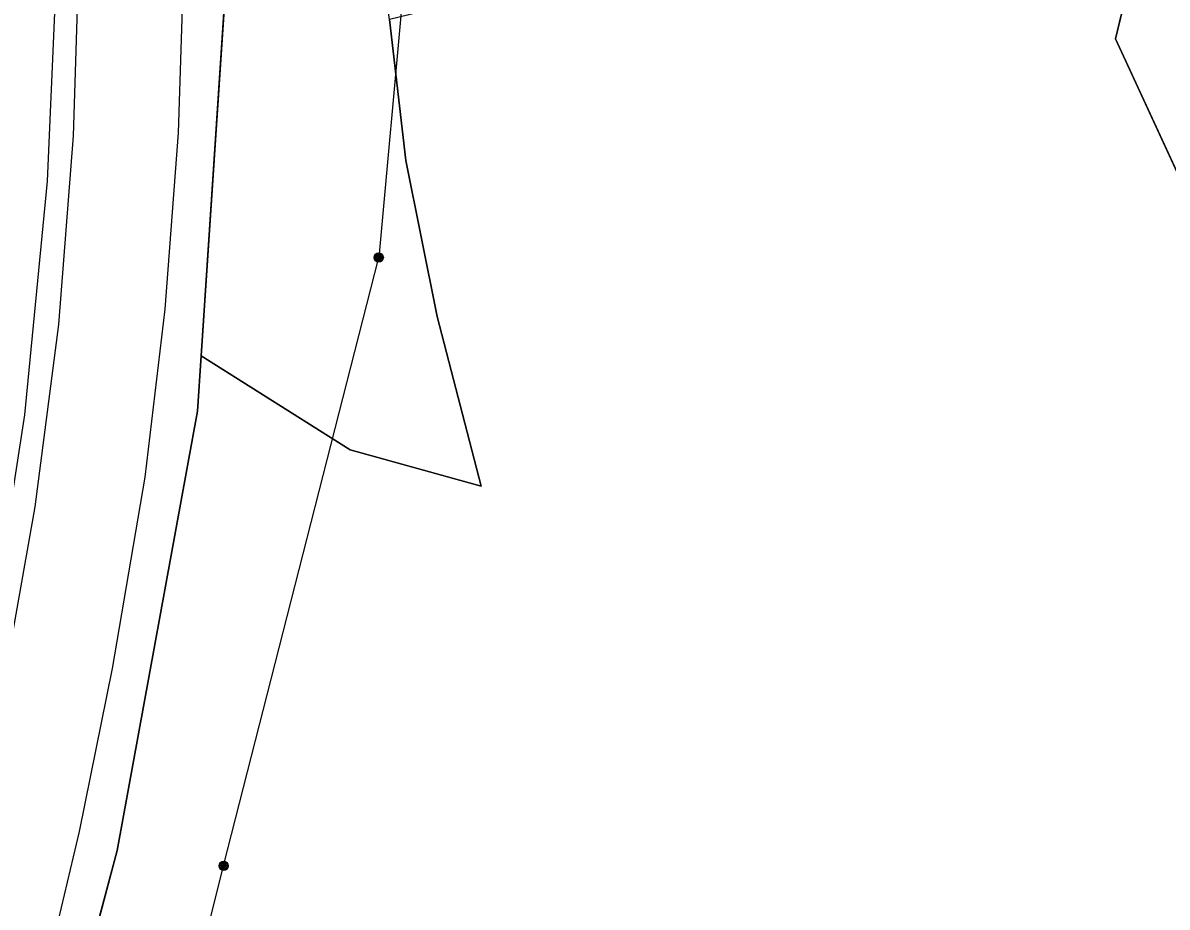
# Model space of a CAD drawing. Extents: x -689422 to -685210, y -987725 to -982160.
# Drawn here: x -686678.2 to -686553.1, y -986529.1 to -986432.5 of the extents above; entities that cross this region are included whole.
import ezdxf

# ---------------------------------------------------------------- set-up
doc = ezdxf.new("R2010")
doc.units = 0
for name, color, linetype in [('KN_Hranice_katastrální území', 7, 'Continuous'), ('KN_Hranice_parcel', 7, 'Continuous'), ('KN_Hranice_parcel_vnitrni_kresba', 7, 'Continuous'), ('KN_Polygon parcely', 7, 'Continuous'), ('KN_Pozemkove predmety', 7, 'Continuous'), ('KN_POZEMKY_OSTATNI PLOCHA', 7, 'Continuous'), ('KN_POZEMKY_TTP', 7, 'Continuous'), ('KN_POZEMKY_VODNI_PLOCHA', 7, 'Continuous'), ('KN_VYUZITI_07_vodni plocha_tok prirozeny', 7, 'Continuous'), ('KN_VYUZITI_16_ostatni plocha_silnice', 7, 'Continuous'), ('KN_VYUZITI_23_ostatni plocha_manipulacni plocha', 7, 'Continuous')]:
    doc.layers.add(name, color=color, linetype=linetype)

msp = doc.modelspace()

# ---------------------------------------------------------------- linework, layer by layer
at = {"layer": 'KN_Hranice_katastrální území'}
for points in [[(-686689.98, -986217.58), (-686665.99, -986301.77), (-686664.4, -986307.82), (-686663.83, -986313.14), (-686666.51, -986313.61), (-686665.56, -986318.5), (-686663.33, -986317.82), (-686662.66, -986324.04), (-686657.08, -986369.79), (-686655.33, -986417.82), (-686658.73, -986468.88), (-686659.13, -986474.94), (-686667.92, -986522.94), (-686676.51, -986555.42)], [(-686676.51, -986555.42), (-686667.92, -986522.94), (-686659.13, -986474.94), (-686658.73, -986468.88), (-686655.33, -986417.82), (-686657.08, -986369.79), (-686662.66, -986324.04), (-686663.33, -986317.82), (-686665.56, -986318.5), (-686666.51, -986313.61), (-686663.83, -986313.14), (-686664.4, -986307.82), (-686665.99, -986301.77), (-686689.98, -986217.58)]]:
    msp.add_lwpolyline(points, dxfattribs=at)
at = {"layer": 'KN_Hranice_parcel'}
for p, q in [((-686658.73, -986468.88), (-686655.33, -986417.82)), ((-686658.73, -986468.88), (-686655.33, -986417.82)), ((-686659.13, -986474.94), (-686658.73, -986468.88)), ((-686659.13, -986474.94), (-686658.73, -986468.88)), ((-686667.92, -986522.94), (-686659.13, -986474.94)), ((-686667.92, -986522.94), (-686659.13, -986474.94)), ((-686676.51, -986555.42), (-686667.92, -986522.94)), ((-686676.51, -986555.42), (-686667.92, -986522.94))]:
    msp.add_line(p, q, dxfattribs=at)
for points in [[(-686661.37, -986699.87), (-686649.57, -986677.34), (-686647.08, -986655.49), (-686618.08, -986627.04), (-686583.38, -986608.38), (-686575.7, -986594.43), (-686554.43, -986549.86), (-686538.67, -986550.05), (-686537.77, -986479.73), (-686558.79, -986434.27), (-686553.34, -986411.64)], [(-686638.13, -986432.16), (-686636.35, -986447.55), (-686632.91, -986464.58), (-686628.1, -986483.15), (-686642.45, -986479.17), (-686658.73, -986468.88)]]:
    msp.add_lwpolyline(points, dxfattribs=at)
at = {"layer": 'KN_Hranice_parcel_vnitrni_kresba'}
for p, q in [((-686674.39, -986422.81), (-686675.55, -986449.81)), ((-686660.63, -986425.07), (-686661.23, -986444.53)), ((-686672.67, -986444.84), (-686672.08, -986425.61)), ((-686674.28, -986465.48), (-686672.67, -986444.84)), ((-686661.23, -986444.53), (-686662.69, -986463.79)), ((-686675.55, -986449.81), (-686678.05, -986475.36)), ((-686662.69, -986463.79), (-686664.87, -986482.15)), ((-686676.86, -986485.39), (-686674.28, -986465.48)), ((-686678.05, -986475.36), (-686682.59, -986504.7)), ((-686664.87, -986482.15), (-686668.44, -986503.06)), ((-686680.29, -986504.73), (-686676.86, -986485.39)), ((-686668.44, -986503.06), (-686672.08, -986520.86)), ((-686672.08, -986520.86), (-686676.62, -986540.23))]:
    msp.add_line(p, q, dxfattribs=at)
at = {"layer": 'KN_Polygon parcely'}
for points in [[(-686679.56, -986210.72), (-686671.4, -986248.73), (-686644.68, -986241.46), (-686643.38, -986256.33), (-686632.23, -986279.81), (-686597.54, -986288.3), (-686596.93, -986298.95), (-686596.08, -986305.34), (-686570.29, -986348.74), (-686562.52, -986391.3), (-686560.8, -986399.5), (-686557.38, -986401.84), (-686553.34, -986411.64), (-686558.79, -986434.27), (-686537.77, -986479.73), (-686538.67, -986550.05)], [(-686676.51, -986555.42), (-686667.92, -986522.94), (-686659.13, -986474.94), (-686658.73, -986468.88), (-686655.33, -986417.82), (-686657.08, -986369.79), (-686662.66, -986324.04), (-686663.33, -986317.82), (-686665.56, -986318.5), (-686666.51, -986313.61), (-686663.83, -986313.14), (-686664.4, -986307.82), (-686665.99, -986301.77), (-686689.98, -986217.58)]]:
    msp.add_lwpolyline(points, dxfattribs=at)
for points in [[(-686657.08, -986369.79), (-686655.33, -986417.82), (-686658.73, -986468.88), (-686642.45, -986479.17), (-686628.1, -986483.15), (-686632.91, -986464.58), (-686636.35, -986447.55), (-686638.13, -986432.16), (-686639.8, -986420.06), (-686640.61, -986413.7), (-686633.76, -986385.2), (-686626.84, -986358.25), (-686644.48, -986360.93), (-686649.56, -986342.47), (-686657.55, -986340.41), (-686662.66, -986324.04)], [(-686649.57, -986677.34), (-686647.08, -986655.49), (-686618.08, -986627.04), (-686583.38, -986608.38), (-686575.7, -986594.43), (-686554.43, -986549.86), (-686538.67, -986550.05), (-686537.77, -986479.73), (-686558.79, -986434.27), (-686553.34, -986411.64), (-686638.13, -986432.16), (-686636.35, -986447.55), (-686632.91, -986464.58), (-686628.1, -986483.15), (-686642.45, -986479.17), (-686658.73, -986468.88), (-686659.13, -986474.94), (-686667.92, -986522.94), (-686676.51, -986555.42), (-686669.05, -986556.66), (-686698.87, -986657.84), (-686705.63, -986680.32), (-686661.37, -986699.87)]]:
    msp.add_lwpolyline(points, close=True, dxfattribs=at)
at = {"layer": 'KN_Pozemkove predmety'}
for p, q in [((-686630.6, -986362.78), (-686639.31, -986458.15)), ((-686656.27, -986524.62), (-686639.31, -986458.15)), ((-686674.85, -986598.52), (-686656.27, -986524.62))]:
    msp.add_line(p, q, dxfattribs=at)
for centre, radius in [((-686639.31, -986458.15), 0.5), ((-686639.31, -986458.15), 0.4), ((-686639.31, -986458.15), 0.3), ((-686639.31, -986458.15), 0.2), ((-686639.31, -986458.15), 0.1), ((-686656.27, -986524.62), 0.5), ((-686656.27, -986524.62), 0.4), ((-686656.27, -986524.62), 0.3), ((-686656.27, -986524.62), 0.2), ((-686656.27, -986524.62), 0.1)]:
    msp.add_circle(centre, radius, dxfattribs=at)
at = {"layer": 'KN_POZEMKY_OSTATNI PLOCHA'}
for p, q in [((-686655.33, -986417.82), (-686658.73, -986468.88)), ((-686658.73, -986468.88), (-686655.33, -986417.82)), ((-686638.13, -986432.16), (-686636.35, -986447.55)), ((-686636.35, -986447.55), (-686632.91, -986464.58)), ((-686632.91, -986464.58), (-686628.1, -986483.15)), ((-686658.73, -986468.88), (-686659.13, -986474.94)), ((-686642.45, -986479.17), (-686658.73, -986468.88)), ((-686659.13, -986474.94), (-686667.92, -986522.94)), ((-686628.1, -986483.15), (-686642.45, -986479.17)), ((-686667.92, -986522.94), (-686676.51, -986555.42))]:
    msp.add_line(p, q, dxfattribs=at)
at = {"layer": 'KN_POZEMKY_TTP'}
for p, q in [((-686553.34, -986411.64), (-686558.79, -986434.27)), ((-686636.35, -986447.55), (-686638.13, -986432.16)), ((-686558.79, -986434.27), (-686537.77, -986479.73)), ((-686632.91, -986464.58), (-686636.35, -986447.55)), ((-686628.1, -986483.15), (-686632.91, -986464.58)), ((-686659.13, -986474.94), (-686658.73, -986468.88)), ((-686658.73, -986468.88), (-686642.45, -986479.17)), ((-686667.92, -986522.94), (-686659.13, -986474.94)), ((-686642.45, -986479.17), (-686628.1, -986483.15)), ((-686676.51, -986555.42), (-686667.92, -986522.94))]:
    msp.add_line(p, q, dxfattribs=at)
at = {"layer": 'KN_POZEMKY_VODNI_PLOCHA'}
for p, q in [((-686558.79, -986434.27), (-686553.34, -986411.64)), ((-686537.77, -986479.73), (-686558.79, -986434.27))]:
    msp.add_line(p, q, dxfattribs=at)
at = {"layer": 'KN_VYUZITI_07_vodni plocha_tok prirozeny'}
for p, q in [((-686558.79, -986434.27), (-686553.34, -986411.64)), ((-686537.77, -986479.73), (-686558.79, -986434.27))]:
    msp.add_line(p, q, dxfattribs=at)
at = {"layer": 'KN_VYUZITI_16_ostatni plocha_silnice'}
for p, q in [((-686655.33, -986417.82), (-686658.73, -986468.88)), ((-686658.73, -986468.88), (-686659.13, -986474.94)), ((-686659.13, -986474.94), (-686667.92, -986522.94)), ((-686667.92, -986522.94), (-686676.51, -986555.42))]:
    msp.add_line(p, q, dxfattribs=at)
at = {"layer": 'KN_VYUZITI_23_ostatni plocha_manipulacni plocha'}
for p, q in [((-686658.73, -986468.88), (-686655.33, -986417.82)), ((-686638.13, -986432.16), (-686636.35, -986447.55)), ((-686636.35, -986447.55), (-686632.91, -986464.58)), ((-686632.91, -986464.58), (-686628.1, -986483.15)), ((-686642.45, -986479.17), (-686658.73, -986468.88)), ((-686628.1, -986483.15), (-686642.45, -986479.17))]:
    msp.add_line(p, q, dxfattribs=at)

doc.saveas('drawing.dxf')
